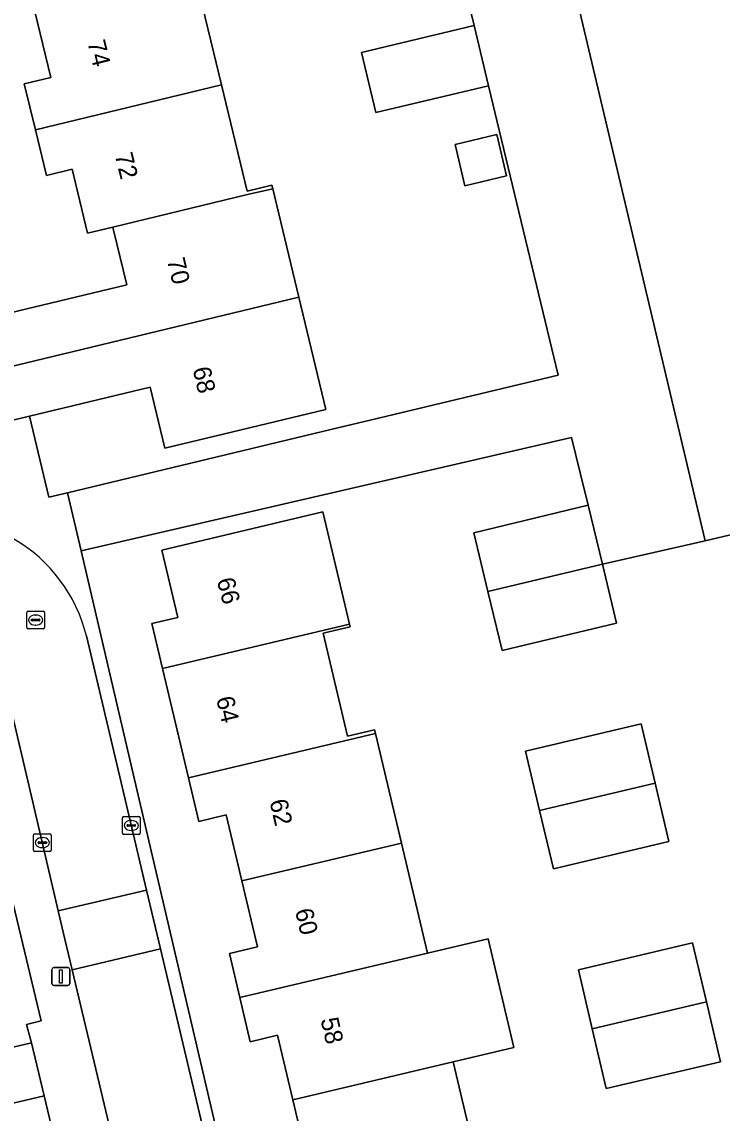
# Model space of a CAD drawing. Extents: x 158455 to 159797, y 387218 to 388672.
# Drawn here: x 159559.2 to 159598.4, y 388311.6 to 388372.7 of the extents above; entities that cross this region are included whole.
import ezdxf

# ---------------------------------------------------------------- set-up
doc = ezdxf.new("R2010")
doc.units = 0
for name, color, linetype in [('IMGEO_Erf', 7, 'Continuous'), ('IMGEO_Kolk', 7, 'Continuous'), ('IMGEO_Lichtmast', 7, 'Continuous'), ('IMGEO_Loofbos', 7, 'Continuous'), ('IMGEO_Pand', 7, 'Continuous'), ('IMGEO_Pand_nummerreeks', 7, 'Continuous'), ('IMGEO_Rijbaan_lokaal_open', 7, 'Continuous'), ('IMGEO_Rioolput', 7, 'Continuous'), ('IMGEO_Voetpad_open', 7, 'Continuous')]:
    doc.layers.add(name, color=color, linetype=linetype)

msp = doc.modelspace()

# ---------------------------------------------------------------- linework, layer by layer
at = {"layer": 'IMGEO_Erf'}
for points in [[(159549.968, 388379.017), (159555.256, 388356.744), (159556.356, 388357.02), (159556.625, 388355.913), (159565.106, 388357.953), (159564.369, 388361.019), (159564.329, 388361.186), (159562.907, 388360.844), (159562.046, 388364.422), (159560.608, 388364.076), (159559.992, 388366.64), (159559.375, 388369.204), (159560.853, 388369.559), (159559.964, 388373.255)], [(159568.908, 388375.409), (159570.413, 388369.149), (159571.846, 388363.191), (159573.233, 388363.525), (159573.28, 388363.329), (159574.742, 388357.252), (159576.252, 388350.976), (159567.244, 388348.81), (159566.422, 388352.227), (159559.662, 388350.601), (159560.74, 388346.057), (159561.787, 388346.308), (159576.525, 388349.839), (159579.209, 388350.485), (159589.249, 388352.888), (159585.355, 388369.102), (159579.043, 388367.599), (159578.24, 388370.971), (159584.552, 388372.474), (159583.067, 388378.634)], [(159599.228, 388344.019), (159597.485, 388343.619), (159591.733, 388342.299), (159592.521, 388339.007), (159586.116, 388337.473), (159585.324, 388340.78), (159584.537, 388344.067), (159590.942, 388345.6), (159590.513, 388347.348), (159590.01, 388349.396), (159575.877, 388346.131), (159562.55, 388343.052), (159565.545, 388330.237), (159572.934, 388298.619), (159572.685, 388292.789), (159572.017, 388291.732), (159564.703, 388280.156), (159596.121, 388260.474), (159597.62, 388259.535), (159599.978, 388263.249)], [(159575.265, 388308.689), (159574.408, 388312.305), (159573.552, 388315.921), (159572.023, 388315.559), (159571.438, 388318.03), (159570.853, 388320.501), (159572.43, 388320.874), (159571.555, 388324.568), (159570.681, 388328.261), (159569.143, 388327.897), (159568.566, 388330.334), (159567.115, 388336.464), (159566.52, 388338.977), (159567.972, 388339.321), (159567.078, 388343.095), (159576.09, 388345.229), (159577.242, 388340.364), (159577.578, 388338.944), (159577.612, 388338.799), (159576.108, 388338.443), (159577.474, 388332.673), (159578.981, 388333.03), (159579.032, 388332.814), (159580.484, 388326.683), (159581.943, 388320.518), (159585.345, 388321.324), (159586.785, 388315.241), (159583.384, 388314.434), (159584.819, 388308.371)]]:
    msp.add_lwpolyline(points, dxfattribs=at)
for points in [[(159583.487, 388365.814), (159585.823, 388366.37), (159586.373, 388364.059), (159584.038, 388363.503)], [(159588.991, 388325.242), (159588.218, 388328.515), (159587.435, 388331.834), (159593.903, 388333.361), (159594.685, 388330.047), (159595.459, 388326.769)], [(159557.491, 388328.438), (159557.218, 388329.655), (159543.536, 388326.494), (159543.821, 388325.27), (159549.859, 388326.68), (159551.25, 388320.804), (159549.74, 388320.446), (159550.561, 388316.978), (159551.382, 388313.508), (159559.783, 388315.496), (159559.493, 388316.518), (159560.315, 388316.723)], [(159591.946, 388312.939), (159591.163, 388316.279), (159590.387, 388319.588), (159596.779, 388321.087), (159597.552, 388317.794), (159598.339, 388314.438)]]:
    msp.add_lwpolyline(points, close=True, dxfattribs=at)
at = {"layer": 'IMGEO_Kolk'}
for p, q in [((159564.861, 388327.242), (159564.861, 388328.094)), ((159564.936, 388328.168), (159565.788, 388328.168)), ((159565.12, 388327.662), (159565.12, 388327.674)), ((159565.558, 388327.625), (159565.16, 388327.625)), ((159565.163, 388327.711), (159565.561, 388327.711)), ((159565.349, 388327.948), (159565.374, 388327.948)), ((159565.604, 388327.674), (159565.604, 388327.662)), ((159565.862, 388328.094), (159565.862, 388327.242)), ((159559.883, 388326.283), (159559.883, 388327.135)), ((159559.958, 388327.209), (159560.81, 388327.209)), ((159560.884, 388327.135), (159560.884, 388326.283)), ((159565.788, 388327.168), (159564.936, 388327.168)), ((159565.372, 388327.388), (159565.347, 388327.388)), ((159560.142, 388326.703), (159560.142, 388326.715)), ((159560.58, 388326.666), (159560.182, 388326.666)), ((159560.185, 388326.752), (159560.583, 388326.752)), ((159560.394, 388326.429), (159560.369, 388326.429)), ((159560.371, 388326.989), (159560.396, 388326.989)), ((159560.626, 388326.715), (159560.626, 388326.703)), ((159560.81, 388326.209), (159559.958, 388326.209))]:
    msp.add_line(p, q, dxfattribs=at)
for points in [[(159564.861, 388327.242), (159564.861, 388328.094)], [(159564.936, 388328.168), (159565.788, 388328.168)], [(159565.862, 388328.094), (159565.862, 388327.242)], [(159559.883, 388326.283), (159559.883, 388327.135)], [(159559.958, 388327.209), (159560.81, 388327.209)], [(159560.884, 388327.135), (159560.884, 388326.283)], [(159565.788, 388327.168), (159564.936, 388327.168)], [(159560.81, 388326.209), (159559.958, 388326.209)]]:
    msp.add_lwpolyline(points, dxfattribs=at)
for centre, radius, start, end in [((159564.938, 388328.092), 0.0765, 91.55205, 178.44795), ((159564.938, 388328.092), 0.0765, 91.55205, 178.44795), ((159565.16, 388327.671), 0.0403, 85.87752, 175.75265), ((159565.157, 388327.661), 0.0366, 178.93798, 274.71019), ((159565.561, 388327.668), 0.043, 264.86636, 352.45326), ((159565.565, 388327.673), 0.0386, 1.73085, 96.63898), ((159565.786, 388328.092), 0.0765, 1.55205, 88.44795), ((159565.786, 388328.092), 0.0765, 1.55205, 88.44795), ((159559.96, 388327.133), 0.0765, 91.55205, 178.44795), ((159559.96, 388327.133), 0.0765, 91.55205, 178.44795), ((159560.808, 388327.133), 0.0765, 1.55205, 88.44795), ((159560.808, 388327.133), 0.0765, 1.55205, 88.44795), ((159564.938, 388327.244), 0.0765, 181.55205, 268.44795), ((159564.938, 388327.244), 0.0765, 181.55205, 268.44795), ((159565.786, 388327.244), 0.0765, 271.55205, 358.44795), ((159565.786, 388327.244), 0.0765, 271.55205, 358.44795), ((159560.182, 388326.712), 0.0403, 85.87752, 175.75265), ((159560.179, 388326.702), 0.0366, 178.93798, 274.71019), ((159560.583, 388326.709), 0.043, 264.86636, 352.45326), ((159560.587, 388326.714), 0.0386, 1.73085, 96.63898), ((159559.96, 388326.285), 0.0765, 181.55205, 268.44795), ((159559.96, 388326.285), 0.0765, 181.55205, 268.44795), ((159560.808, 388326.285), 0.0765, 271.55205, 358.44795), ((159560.808, 388326.285), 0.0765, 271.55205, 358.44795)]:
    msp.add_arc(centre, radius, start, end, dxfattribs=at)
for centre, major_axis, ratio, start_param, end_param in [((159565.348, 388327.668), (-0.387, 0.002), 0.722429, 4.712389, 7.853982), ((159565.373, 388327.668), (-0.39, 0.002), 0.717154, 1.570796, 4.712389), ((159560.37, 388326.709), (-0.387, 0.002), 0.722429, 4.712389, 7.853982), ((159560.395, 388326.709), (-0.39, 0.002), 0.717154, 1.570796, 4.712389)]:
    msp.add_ellipse(centre, major_axis=major_axis, ratio=ratio, start_param=start_param, end_param=end_param, dxfattribs=at)
at = {"layer": 'IMGEO_Lichtmast'}
for p, q in [((159561.023, 388319.707), (159561.813, 388319.707)), ((159561.813, 388319.707), (159561.023, 388319.707)), ((159560.923, 388318.807), (159560.923, 388319.607)), ((159560.923, 388319.607), (159560.923, 388318.807)), ((159561.913, 388319.607), (159561.913, 388318.807)), ((159561.913, 388318.807), (159561.913, 388319.607)), ((159561.813, 388318.707), (159561.023, 388318.707)), ((159561.023, 388318.707), (159561.813, 388318.707))]:
    msp.add_line(p, q, dxfattribs=at)
msp.add_lwpolyline([(159561.343, 388319.582), (159561.493, 388319.582), (159561.493, 388318.832), (159561.343, 388318.832), (159561.343, 388319.582)], dxfattribs=at)
for centre, start, end in [((159561.023, 388319.607), 90, 180), ((159561.023, 388319.607), 90, 180), ((159561.813, 388319.607), 0, 90), ((159561.813, 388319.607), 360, 90), ((159561.023, 388318.807), 180, 270), ((159561.023, 388318.807), 180, 270), ((159561.813, 388318.807), 270, 0), ((159561.813, 388318.807), 270, 0)]:
    msp.add_arc(centre, 0.1, start, end, dxfattribs=at)
at = {"layer": 'IMGEO_Loofbos'}
msp.add_lwpolyline([(159600.975, 388370.668), (159590.328, 388416.296), (159588.641, 388423.527), (159584.033, 388422.45), (159585.749, 388415.231), (159591.599, 388390.626), (159587.929, 388389.743), (159588.339, 388387.99), (159590.365, 388379.327), (159589.115, 388379.011), (159597.485, 388343.619), (159599.228, 388344.019), (159605.284, 388316.997), (159607.543, 388307.594), (159609.026, 388301.301), (159612.342, 388302.118), (159612.727, 388300.512), (159620.545, 388267.854), (159621.049, 388267.964)], dxfattribs=at)
at = {"layer": 'IMGEO_Pand'}
for points in [[(159568.908, 388375.409), (159559.964, 388373.255), (159560.853, 388369.559), (159559.375, 388369.204), (159559.992, 388366.64), (159570.413, 388369.149)], [(159585.355, 388369.102), (159584.552, 388372.474), (159578.24, 388370.971), (159579.043, 388367.599)], [(159570.413, 388369.149), (159559.992, 388366.64), (159560.608, 388364.076), (159562.046, 388364.422), (159562.907, 388360.844), (159564.329, 388361.186), (159571.866, 388363), (159573.28, 388363.329), (159573.233, 388363.525), (159571.846, 388363.191)], [(159583.487, 388365.814), (159584.038, 388363.503), (159586.373, 388364.059), (159585.823, 388366.37)], [(159573.28, 388363.329), (159571.866, 388363), (159564.329, 388361.186), (159564.369, 388361.019), (159565.106, 388357.953), (159556.625, 388355.913), (159557.312, 388353.058), (159574.742, 388357.252)], [(159574.742, 388357.252), (159557.312, 388353.058), (159557.999, 388350.201), (159559.662, 388350.601), (159566.422, 388352.227), (159567.244, 388348.81), (159576.252, 388350.976)], [(159585.324, 388340.78), (159591.733, 388342.299), (159590.942, 388345.6), (159584.537, 388344.067)], [(159577.578, 388338.944), (159577.242, 388340.364), (159576.09, 388345.229), (159567.078, 388343.095), (159567.972, 388339.321), (159566.52, 388338.977), (159567.115, 388336.464)], [(159585.324, 388340.78), (159586.116, 388337.473), (159592.521, 388339.007), (159591.733, 388342.299)], [(159568.566, 388330.334), (159579.032, 388332.814), (159578.981, 388333.03), (159577.474, 388332.673), (159576.108, 388338.443), (159577.612, 388338.799), (159577.578, 388338.944), (159567.115, 388336.464)], [(159594.685, 388330.047), (159593.903, 388333.361), (159587.435, 388331.834), (159588.218, 388328.515)], [(159568.566, 388330.334), (159569.143, 388327.897), (159570.681, 388328.261), (159571.555, 388324.568), (159580.484, 388326.683), (159579.032, 388332.814)], [(159594.685, 388330.047), (159588.218, 388328.515), (159588.991, 388325.242), (159595.459, 388326.769)], [(159571.438, 388318.03), (159581.943, 388320.518), (159580.484, 388326.683), (159571.555, 388324.568), (159572.43, 388320.874), (159570.853, 388320.501)], [(159571.438, 388318.03), (159572.023, 388315.559), (159573.552, 388315.921), (159574.408, 388312.305), (159583.384, 388314.434), (159586.785, 388315.241), (159585.345, 388321.324), (159581.943, 388320.518)], [(159597.552, 388317.794), (159596.779, 388321.087), (159590.387, 388319.588), (159591.163, 388316.279)], [(159597.552, 388317.794), (159591.163, 388316.279), (159591.946, 388312.939), (159598.339, 388314.438)], [(159550.561, 388316.978), (159541.589, 388314.856), (159543.114, 388308.414), (159560.486, 388312.529), (159559.783, 388315.496), (159551.382, 388313.508)], [(159574.408, 388312.305), (159575.265, 388308.689), (159573.789, 388308.34), (159574.369, 388305.892), (159584.819, 388308.371), (159583.384, 388314.434)], [(159544.64, 388301.966), (159553.626, 388304.09), (159552.801, 388307.578), (159561.188, 388309.563), (159560.486, 388312.529), (159543.114, 388308.414)]]:
    msp.add_lwpolyline(points, close=True, dxfattribs=at)
at = {"layer": 'IMGEO_Rijbaan_lokaal_open'}
for points in [[(159558.084, 388336.538), (159559.854, 388328.971), (159561.277, 388322.889), (159566.22, 388324.051), (159564.794, 388330.07), (159562.847, 388338.292)], [(159571.443, 388302.002), (159567.002, 388320.752), (159562.055, 388319.59), (159566.584, 388300.546)]]:
    msp.add_lwpolyline(points, dxfattribs=at)
msp.add_lwpolyline([(159561.277, 388322.889), (159561.646, 388321.31), (159562.055, 388319.59), (159567.002, 388320.752), (159566.22, 388324.051)], close=True, dxfattribs=at)
msp.add_arc((159554.392, 388336.191), 8.712, 13.95335, 59.71202, dxfattribs=at)
at = {"layer": 'IMGEO_Rioolput'}
for p, q in [((159559.507, 388338.748), (159559.507, 388339.6)), ((159559.582, 388339.674), (159560.434, 388339.674)), ((159559.995, 388339.454), (159560.02, 388339.454)), ((159560.508, 388339.6), (159560.508, 388338.748)), ((159560.434, 388338.674), (159559.582, 388338.674)), ((159559.766, 388339.168), (159559.766, 388339.18)), ((159560.204, 388339.131), (159559.806, 388339.131)), ((159559.809, 388339.217), (159560.207, 388339.217)), ((159560.018, 388338.894), (159559.993, 388338.894)), ((159560.25, 388339.18), (159560.25, 388339.168))]:
    msp.add_line(p, q, dxfattribs=at)
for points in [[(159559.507, 388338.748), (159559.507, 388339.6)], [(159559.582, 388339.674), (159560.434, 388339.674)], [(159560.508, 388339.6), (159560.508, 388338.748)], [(159560.434, 388338.674), (159559.582, 388338.674)]]:
    msp.add_lwpolyline(points, dxfattribs=at)
for centre, radius, start, end in [((159559.584, 388339.598), 0.0765, 91.55205, 178.44795), ((159559.584, 388339.598), 0.0765, 91.55205, 178.44795), ((159560.432, 388339.598), 0.0765, 1.55205, 88.44795), ((159560.432, 388339.598), 0.0765, 1.55205, 88.44795), ((159559.584, 388338.75), 0.0765, 181.55205, 268.44795), ((159559.584, 388338.75), 0.0765, 181.55205, 268.44795), ((159559.806, 388339.177), 0.0403, 85.87752, 175.75265), ((159559.803, 388339.167), 0.0366, 178.93798, 274.71019), ((159560.207, 388339.174), 0.043, 264.86636, 352.45326), ((159560.211, 388339.179), 0.0386, 1.73085, 96.63898), ((159560.432, 388338.75), 0.0765, 271.55205, 358.44795), ((159560.432, 388338.75), 0.0765, 271.55205, 358.44795)]:
    msp.add_arc(centre, radius, start, end, dxfattribs=at)
for centre, major_axis, ratio, start_param, end_param in [((159559.994, 388339.174), (-0.387, 0.002), 0.722429, 4.712389, 7.853982), ((159560.019, 388339.174), (-0.39, 0.002), 0.717154, 1.570796, 4.712389)]:
    msp.add_ellipse(centre, major_axis=major_axis, ratio=ratio, start_param=start_param, end_param=end_param, dxfattribs=at)
at = {"layer": 'IMGEO_Voetpad_open'}
for points in [[(159530.795, 388425.753), (159531.824, 388420.634), (159535.217, 388405.975), (159550.324, 388342.535), (159555.044, 388338.753), (159556.36, 388333.244), (159556.781, 388331.482), (159557.001, 388330.561), (159557.218, 388329.655), (159557.491, 388328.438), (159560.315, 388316.723), (159559.493, 388316.518), (159559.783, 388315.496), (159560.486, 388312.529), (159561.188, 388309.563), (159561.388, 388308.754), (159562.399, 388308.96), (159565.094, 388297.631)], [(159569.846, 388292.045), (159563.136, 388281.118), (159564.703, 388280.156), (159572.017, 388291.732), (159572.685, 388292.789), (159572.934, 388298.619), (159565.545, 388330.237), (159562.55, 388343.052), (159561.787, 388346.308), (159560.74, 388346.057), (159559.662, 388350.601), (159557.999, 388350.201), (159557.312, 388353.058), (159556.625, 388355.913), (159556.356, 388357.02), (159555.256, 388356.744), (159549.968, 388379.017)], [(159562.847, 388338.292), (159564.794, 388330.07), (159566.22, 388324.051), (159567.002, 388320.752), (159571.443, 388302.002)], [(159566.584, 388300.546), (159562.055, 388319.59), (159561.646, 388321.31), (159561.277, 388322.889), (159559.854, 388328.971), (159558.084, 388336.538)]]:
    msp.add_lwpolyline(points, dxfattribs=at)
msp.add_lwpolyline([(159589.115, 388379.011), (159588.913, 388380.006), (159585.618, 388379.233), (159583.067, 388378.634), (159584.552, 388372.474), (159585.355, 388369.102), (159589.249, 388352.888), (159579.209, 388350.485), (159576.525, 388349.839), (159561.787, 388346.308), (159562.55, 388343.052), (159575.877, 388346.131), (159590.01, 388349.396), (159590.513, 388347.348), (159590.942, 388345.6), (159591.733, 388342.299), (159597.485, 388343.619)], close=True, dxfattribs=at)
msp.add_arc((159554.392, 388336.191), 8.712, 13.95335, 59.71202, dxfattribs=at)

# ---------------------------------------------------------------- texts
at = {"layer": 'IMGEO_Pand_nummerreeks'}
for s, rotation, p in [('74', 283.6743, (159562.898, 388371.537)), ('72', 283.67629, (159564.431, 388365.232)), ('70', 283.2523, (159567.352, 388359.346)), ('68', 283.25072, (159568.79, 388353.242)), ('66', 284.90307, (159570.134, 388341.412)), ('64', 283.3186, (159570.102, 388334.784)), ('62', 283.15974, (159573.091, 388329.026)), ('60', 283.15974, (159574.521, 388322.908)), ('58', 283.15974, (159575.95, 388316.796))]:
    msp.add_text(s, height=1, rotation=rotation, dxfattribs=at).set_placement(p)

doc.saveas('drawing.dxf')
